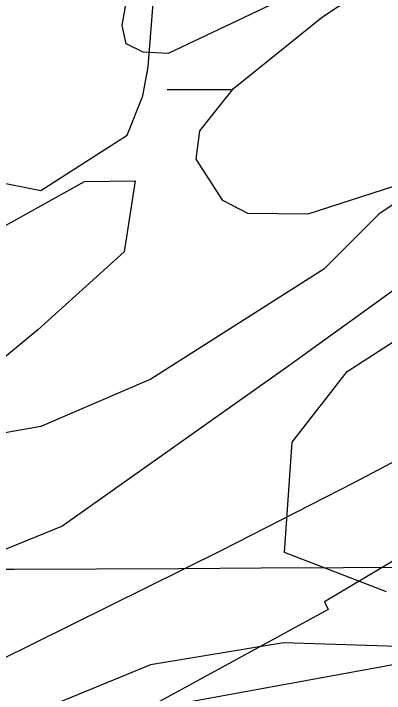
# Model space of a CAD drawing. Extents: x 3445503 to 3483459, y 540493 to 566012.
# Drawn here: x 3473027.1 to 3473212.8, y 551999.4 to 552339.5 of the extents above; entities that cross this region are included whole.
import ezdxf

# ---------------------------------------------------------------- set-up
doc = ezdxf.new("R2010")
doc.units = 0
for name, color, linetype in [('V-GRID-MAJR', 7, 'Continuous'), ('V-RIVR-EDGE', 7, 'Continuous'), ('V-RRAP-RVMT', 7, 'Continuous'), ('V-SITE-VEGE', 7, 'Continuous'), ('V-TOPO-DPTH', 7, 'Continuous'), ('V-TOPO-MINR', 7, 'Continuous'), ('V-WETL-SWMP', 7, 'Continuous')]:
    doc.layers.add(name, color=color, linetype=linetype)

msp = doc.modelspace()

# ---------------------------------------------------------------- linework, layer by layer
at = {"layer": 'V-GRID-MAJR'}
msp.add_spline([(3449621.526, 551946.219), (3454896.117, 551971.152), (3460170.705, 551996.853), (3465445.288, 552023.321), (3470719.8680000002, 552050.556), (3475994.444, 552078.558), (3481269.015, 552107.327), (3481269.0160000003, 552107.327)], degree=3, dxfattribs=at)
at = {"layer": 'V-RIVR-EDGE'}
msp.add_spline([(3466309.3848466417, 552621.9579710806), (3466349.703870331, 552619.4248512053), (3466382.7286882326, 552619.3431903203), (3466411.927860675, 552618.5757255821), (3466431.7444705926, 552619.221988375), (3466456.4313341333, 552621.2467355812), (3466478.3423179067, 552625.364137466), (3466500.245565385, 552626.3528723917), (3466524.236310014, 552628.0317091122), (3466536.750118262, 552627.6531342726), (3466565.613695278, 552631.7533443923), (3466586.12556452, 552632.3978880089), (3466600.729448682, 552633.7523039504), (3466616.0268729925, 552634.4097413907), (3466639.3163411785, 552633.656889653), (3466653.5691573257, 552633.621646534), (3466663.6572942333, 552636.3777557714), (3466670.958376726, 552636.70733408), (3466676.5238896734, 552638.0840993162), (3466689.3818892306, 552636.3141462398), (3466713.3709146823, 552637.2977236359), (3466728.6700581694, 552638.6504204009), (3466733.538592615, 552639.3336454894), (3466741.1864451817, 552639.3147345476), (3466744.6653205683, 552640.3490276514), (3466765.8784662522, 552643.425259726), (3466811.078918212, 552646.7898098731), (3466822.205646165, 552647.8051920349), (3466836.469636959, 552652.2891345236), (3466848.283028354, 552649.8265008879), (3466872.264317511, 552647.6814113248), (3466895.5486281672, 552644.842781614), (3466925.7906895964, 552644.0727381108), (3466966.4607813, 552642.9292772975), (3466982.79421789, 552640.8030986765), (3467002.59535522, 552635.1920275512), (3467043.595884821, 552627.0951139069), (3467061.669188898, 552625.6598966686), (3467070.7101388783, 552626.68043636), (3467078.7116382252, 552629.0940734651), (3467090.2031876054, 552637.061189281), (3467099.252733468, 552641.558025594), (3467116.301199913, 552647.425610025), (3467156.6554667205, 552659.1453062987), (3467180.3045988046, 552663.258410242), (3467190.046825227, 552666.710638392), (3467215.09593143, 552674.6442302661), (3467224.4982644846, 552681.2259849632), (3467241.911552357, 552694.0453030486), (3467256.190156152, 552704.4389497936), (3467275.6875028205, 552716.5578510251), (3467305.630931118, 552735.6035578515), (3467327.5634045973, 552748.4117012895), (3467352.2898091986, 552766.4274129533), (3467374.5759294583, 552781.6681044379), (3467388.8450777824, 552788.2378248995), (3467399.6405082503, 552795.8590302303), (3467402.78378821, 552801.7609981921), (3467413.9139545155, 552804.1668990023), (3467419.4846249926, 552807.6294422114), (3467425.4132401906, 552815.2626817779), (3467432.374429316, 552818.7217866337), (3467446.2950883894, 552824.9447370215), (3467466.1340476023, 552834.6293710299), (3467483.877773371, 552840.495236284), (3467499.17605727, 552841.5003033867), (3467510.654712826, 552844.2529742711), (3467520.049309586, 552847.7060620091), (3467524.5753718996, 552850.4759246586), (3467538.4917330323, 552854.9607267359), (3467570.8333258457, 552859.7476002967), (3467609.0837633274, 552864.1722311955), (3467645.5969120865, 552868.9487896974), (3467670.2803372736, 552869.5830182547), (3467689.7518962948, 552871.2730296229), (3467696.009230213, 552871.257557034), (3467706.087052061, 552869.8421103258), (3467716.5150823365, 552869.4686930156), (3467730.4194092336, 552869.0866798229), (3467744.6799616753, 552872.1801036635), (3467757.201506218, 552874.9301957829), (3467768.325655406, 552874.9026889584), (3467789.870098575, 552871.3730978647), (3467862.1813662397, 552872.9324518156), (3467905.6281973, 552870.0439659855), (3467943.4854469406, 552856.0450843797), (3467982.0233429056, 552836.1347793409), (3468014.6377812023, 552810.677012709), (3468040.65671139, 552789.0595045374), (3468070.1493594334, 552766.3905114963), (3468095.144311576, 552752.4234346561), (3468129.525264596, 552738.433148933), (3468159.7466959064, 552729.3199935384), (3468202.1480592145, 552725.3911974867), (3468241.4284918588, 552724.5988046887), (3468263.6742114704, 552723.5009020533), (3468284.519956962, 552718.5825114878), (3468310.5466234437, 552700.0936702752), (3468339.350029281, 552679.8598040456), (3468348.374647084, 552674.2753801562), (3468371.3078897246, 552670.0470913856), (3468394.9518642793, 552672.074417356), (3468423.1107265, 552672.3524203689), (3468450.5691718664, 552670.5463645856), (3468476.2946264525, 552670.8303847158), (3468493.331918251, 552672.17878354), (3468516.288369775, 552677.3364956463), (3468541.3426335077, 552687.3558654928), (3468560.1404229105, 552697.7383375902), (3468569.530721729, 552699.453277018), (3468577.1777147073, 552699.086736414), (3468586.549102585, 552693.1538232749), (3468603.1932065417, 552676.0787095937), (3468627.1512868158, 552664.5476191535), (3468668.5080419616, 552659.9261425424), (3468712.655289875, 552659.1217155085), (3468729.6977392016, 552662.5558923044), (3468746.743626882, 552667.3805877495), (3468759.9561328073, 552668.390812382), (3468773.149727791, 552661.7531844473), (3468796.0468677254, 552642.9244498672), (3468815.139851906, 552632.1006529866), (3468834.5778869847, 552620.2331075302), (3468847.085678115, 552617.4211250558), (3468885.6579576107, 552611.4160065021), (3468924.924636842, 552605.0615391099), (3468947.8638966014, 552603.2666579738), (3468956.9074253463, 552605.3300866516), (3468965.9595499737, 552610.869811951), (3468970.840118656, 552616.4198523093), (3468974.664044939, 552616.4103968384), (3468976.7334907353, 552609.8002757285), (3468983.642244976, 552592.0539711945), (3468990.5742081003, 552583.6936675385), (3469002.715458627, 552573.2346920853), (3469014.5168157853, 552565.9052431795), (3469022.157791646, 552563.1052949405), (3469029.1086657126, 552562.3928438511), (3469038.490368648, 552560.6314866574), (3469047.8634757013, 552555.3938328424), (3469053.7680224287, 552553.2934418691), (3469073.9245257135, 552550.8101781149), (3469091.299991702, 552548.3337910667), (3469106.580224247, 552542.0386352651), (3469126.7289912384, 552536.4267045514), (3469142.713078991, 552533.6061261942), (3469153.1385305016, 552532.1898198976), (3469162.515075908, 552528.3426847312), (3469171.8761487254, 552518.2382156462), (3469185.7598455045, 552509.5130905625), (3469208.691368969, 552504.5895424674), (3469232.6709389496, 552501.7491935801), (3469258.052202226, 552503.4245919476), (3469277.1821487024, 552507.5488705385), (3469302.5720078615, 552512.7005655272), (3469341.873930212, 552520.598914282), (3469368.302380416, 552524.0098821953), (3469396.1067362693, 552521.5077074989), (3469447.8657340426, 552506.0839237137), (3469526.008483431, 552475.9943654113), (3469583.6754662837, 552459.8607093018), (3469651.0795180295, 552445.0935033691), (3469684.7815439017, 552437.7099004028), (3469730.656625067, 552432.7296194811), (3469767.1482841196, 552428.8154364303), (3469829.708729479, 552423.4462656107), (3469847.787191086, 552424.0968263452), (3469856.8255623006, 552424.0744770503), (3469867.597783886, 552422.3096815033), (3469876.2790699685, 552418.4642655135), (3469887.7370954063, 552412.8738245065), (3469925.5952046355, 552399.2225725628), (3469955.1256745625, 552391.8492846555), (3469977.3593599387, 552385.8845667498), (3470001.330334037, 552379.5679212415), (3470024.271312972, 552378.4682994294), (3470048.2654959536, 552381.5376547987), (3470074.0072827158, 552388.4266385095), (3470084.094560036, 552390.8351180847), (3470093.829909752, 552391.5063089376), (3470109.1161594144, 552387.6445607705), (3470138.280948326, 552372.9719095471), (3470163.617513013, 552356.5705654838), (3470192.4441277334, 552345.7227001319), (3470225.456051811, 552340.4265943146), (3470241.7920671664, 552339.3433046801), (3470271.6882181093, 552339.2693800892), (3470310.9617740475, 552335.6959499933), (3470330.081405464, 552335.6486726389), (3470358.588756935, 552336.2734457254), (3470382.571765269, 552334.8236154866), (3470398.206504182, 552331.3086373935), (3470414.528766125, 552324.6632731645), (3470435.0191456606, 552316.6170752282), (3470465.5847682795, 552306.1125415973), (3470481.553383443, 552297.0346293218), (3470485.3755905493, 552296.3299145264), (3470491.6320648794, 552295.9668122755), (3470495.7976037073, 552293.5230895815), (3470499.962282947, 552290.7317372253), (3470505.8651104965, 552287.9360869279), (3470526.710855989, 552283.017696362), (3470533.314959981, 552282.6537345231), (3470539.224664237, 552282.6391215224), (3470542.35161202, 552281.9361259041), (3470544.0837432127, 552279.4984203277), (3470547.2055334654, 552276.7096467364), (3470551.369353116, 552273.5706647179), (3470557.6223890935, 552271.8170438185), (3470564.5698248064, 552269.7140740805), (3470576.390092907, 552270.0324777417), (3470585.774374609, 552269.3140095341), (3470591.329572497, 552266.5192188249), (3470613.5581003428, 552258.468722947), (3470637.518759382, 552247.9805214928), (3470666.686127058, 552234.3507592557), (3470680.9234706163, 552228.0581822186), (3470696.5547711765, 552223.1526854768), (3470705.2403551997, 552221.0454177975), (3470710.454800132, 552221.0325239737), (3470716.373959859, 552224.8418372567), (3470726.806288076, 552226.2065682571), (3470744.8873284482, 552227.9000179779), (3470772.007599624, 552229.918748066), (3470784.1763569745, 552230.5839218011), (3470792.1709796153, 552230.2165216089), (3470802.939762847, 552227.0612074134), (3470818.5822380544, 552226.6748962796), (3470830.0617531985, 552229.7751968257), (3470835.9809129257, 552233.5845101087), (3470842.5867360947, 552233.9158075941), (3470861.0085294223, 552232.8273604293), (3470874.207281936, 552228.2755104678), (3470890.1810546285, 552221.2833761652), (3470909.2989668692, 552220.5408394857), (3470935.3711915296, 552220.4763703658), (3470949.6326035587, 552223.9174238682), (3470960.7627698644, 552226.3233246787), (3470973.2774377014, 552226.2923795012), (3470997.600339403, 552221.7130227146), (3471022.2691515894, 552216.4375470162), (3471070.562167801, 552205.1939150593), (3471088.982241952, 552203.410208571), (3471111.9249400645, 552203.0058460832), (3471121.6577110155, 552202.63414795), (3471127.9124661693, 552201.5757863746), (3471132.7706855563, 552198.0874555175), (3471136.5825776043, 552193.2111847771), (3471141.449392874, 552193.1991505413), (3471145.627825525, 552195.9698727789), (3471151.191619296, 552196.651378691), (3471156.7536938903, 552196.6376252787), (3471178.2955582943, 552192.0651451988), (3471192.538918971, 552188.2059757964), (3471223.459047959, 552180.4816198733), (3471265.8406407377, 552168.5573415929), (3471314.8263375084, 552156.2691014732), (3471351.300804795, 552145.4023251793), (3471386.043140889, 552136.9732544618), (3471401.337986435, 552136.5878029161), (3471419.4112905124, 552135.1525856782), (3471433.656370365, 552131.9886755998), (3471456.2385449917, 552126.3707277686), (3471476.7409587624, 552123.1913451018), (3471490.6366897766, 552119.3330352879), (3471513.9029490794, 552109.1941826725), (3471547.945727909, 552099.0286828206), (3471579.5628353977, 552091.9978670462), (3471609.4417945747, 552084.9713492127), (3471637.2366949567, 552078.6452482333), (3471668.4958577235, 552067.4437361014), (3471684.820698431, 552061.841260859), (3471699.7636163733, 552059.718520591), (3471716.436946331, 552054.4628154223), (3471743.1820810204, 552045.3582559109), (3471759.4974662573, 552035.931854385), (3471773.3906185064, 552031.0306555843), (3471788.6674126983, 552023.3449811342), (3471808.459094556, 552013.9099837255), (3471820.614098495, 552009.0130828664), (3471825.8216667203, 552006.2191517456), (3471833.447169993, 551997.1618695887), (3471837.259921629, 551992.6332285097), (3471849.414065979, 551987.3886979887), (3471863.313235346, 551984.9209068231), (3471900.5121879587, 551985.8718198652), (3471925.883995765, 551983.723291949), (3471961.6760975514, 551978.0726797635), (3472004.068005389, 551970.3199574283), (3472058.2621299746, 551955.5854158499), (3472104.461631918, 551941.2182744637), (3472151.699724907, 551925.1104060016), (3472165.5920175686, 551919.8615775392), (3472170.7952878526, 551915.3294981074), (3472181.9056836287, 551909.7399166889), (3472191.9809267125, 551907.2815809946), (3472199.9643747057, 551902.3949951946), (3472208.994150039, 551898.8963492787), (3472220.108843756, 551895.0449161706), (3472235.3925146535, 551890.1402790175), (3472240.606959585, 551890.1273851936), (3472245.472915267, 551889.7677212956), (3472259.3703654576, 551886.604670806), (3472269.448187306, 551885.1892240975), (3472280.212672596, 551880.2957615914), (3472294.809680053, 551878.8691402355), (3472314.2752219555, 551878.1257439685), (3472330.2687651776, 551879.1290918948), (3472344.178249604, 551880.8328566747), (3472354.254352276, 551878.7221506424), (3472360.163196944, 551878.3599079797), (3472367.812768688, 551879.0362563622), (3472378.246816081, 551881.096246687), (3472386.2422983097, 551881.076476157), (3472400.490816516, 551879.3030847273), (3472427.2557217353, 551878.1940074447), (3472454.38115044, 551882.2985155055), (3472479.7598349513, 551882.9310248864), (3472504.4381026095, 551881.4794754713), (3472524.948252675, 551881.4287597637), (3472536.418312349, 551880.7051340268), (3472544.4069178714, 551877.9043261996), (3472549.2677160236, 551875.4588843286), (3472555.1774202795, 551875.4442713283), (3472570.123776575, 551874.7120497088), (3472580.207615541, 551875.7300106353), (3472593.4184022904, 551876.0449759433), (3472610.103766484, 551875.6560860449), (3472633.7443026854, 551876.2928933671), (3472647.2949828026, 551873.4783321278), (3472654.2398397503, 551870.3324734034), (3472660.149544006, 551870.3178604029), (3472666.4103162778, 551871.6929064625), (3472682.051931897, 551870.9589656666), (3472693.8790767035, 551874.0584066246), (3472707.1027572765, 551879.5878168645), (3472717.8801363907, 551879.9087992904), (3472730.733838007, 551876.4006979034), (3472741.8571276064, 551876.0255614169), (3472753.678255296, 551876.6915947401), (3472772.8142188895, 551883.249280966), (3472794.0325221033, 551888.4112910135), (3472814.549548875, 551891.1416126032), (3472833.325848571, 551892.8333431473), (3472843.4114067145, 551894.5465633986), (3472860.4572943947, 551899.3712588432), (3472888.2831399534, 551905.5598257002), (3472914.0189095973, 551910.0154017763), (3472934.187447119, 551912.3989532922), (3472958.177332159, 551913.7301603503), (3472986.3353347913, 551913.660533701), (3473020.7489521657, 551912.8801751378), (3473048.558465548, 551912.4637784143), (3473074.9877753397, 551916.2223759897), (3473094.816419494, 551921.7354540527), (3473113.957540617, 551930.3789182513), (3473134.14498908, 551940.4103223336), (3473153.2938464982, 551952.1824534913), (3473173.494188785, 551967.4283025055), (3473183.9394108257, 551974.0074784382), (3473198.201682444, 551977.7961616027), (3473219.4002151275, 551974.9626894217), (3473232.247899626, 551969.0211803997), (3473250.2988544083, 551958.5475919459), (3473256.5475924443, 551955.055822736), (3473269.4025833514, 551952.0691659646)], degree=3, dxfattribs=at)
at = {"layer": 'V-RRAP-RVMT'}
msp.add_lwpolyline([(3473489.1030000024, 551532.9740000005), (3473612.5090000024, 551604.7680000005), (3473628.5780000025, 551581.0270000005), (3473760.7660000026, 551666.6750000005), (3473423.3430000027, 552189.3750000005), (3473317.9240000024, 552120.0330000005), (3473314.7620000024, 552123.5420000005), (3473182.9090000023, 552045.2410000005), (3473184.6220000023, 552041.3680000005), (3473098.7000000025, 551994.5340000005), (3472999.2220000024, 551944.7870000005), (3472878.5750000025, 551907.2760000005), (3472873.5580000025, 551921.0010000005), (3472707.3210000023, 551883.0840000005), (3472572.6350000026, 551880.4690000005), (3472572.7010000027, 551883.0990000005), (3472326.5640000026, 551887.4460000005), (3472327.0070000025, 551891.7850000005), (3472208.1220000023, 551911.2090000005)], dxfattribs=at)
at = {"layer": 'V-SITE-VEGE'}
for points in [[(3473406.686, 552364.094), (3473306.398, 552301.078), (3473217.3340000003, 552252.97), (3473174.49, 552239.179), (3473144.444, 552239.49), (3473131.859, 552245.9450000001), (3473118.629, 552266.642), (3473120.358, 552280.86), (3473137.184, 552302.036), (3473181.8370000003, 552337.952), (3473213.685, 552358.9720000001)], [(3472649.799, 552012.871), (3472694.906, 552031.329), (3472747.296, 552065.482), (3472826.668, 552120.4130000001), (3472901.1890000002, 552165.434), (3472999.489, 552220.519), (3473062.565, 552255.577), (3473088.071, 552255.78), (3473082.588, 552220.356), (3473039.29, 552181.341), (3472969.807, 552124.02), (3472868.271, 552062.326), (3472787.883, 552031.243), (3472702.598, 551995.186), (3472649.2770000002, 551975.017)], [(3473245.437, 552022.0380000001), (3473162.258, 552024.81), (3473095.714, 552013.714), (3473034.714, 551988.747), (3472918.2630000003, 551985.9720000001), (3472871.126, 551991.52), (3472865.58, 552005.393), (3472871.126, 552016.487), (3472909.944, 552033.134), (3472948.762, 552041.455), (3473051.35, 552083.068), (3473165.031, 552163.517), (3473234.345, 552213.452)]]:
    msp.add_lwpolyline(points, dxfattribs=at)
at = {"layer": 'V-TOPO-DPTH'}
msp.add_lwpolyline([(3474285.7459111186, 552288.9044624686), (3473649.677294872, 552091.8711379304), (3473646.0170443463, 552090.6184103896), (3473642.3099929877, 552089.5561814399), (3473638.5327403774, 552088.779700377), (3473634.7086869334, 552088.1937179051), (3473627.5883566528, 552087.3798334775), (3473625.8151387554, 552087.3255696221), (3473623.182915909, 552087.7623561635), (3472968.402967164, 551968.4483453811), (3472958.288973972, 551965.170872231), (3472948.03866399, 551962.5643595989), (3472937.583878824, 551960.9642877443), (3472926.9927768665, 551960.0351764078), (3472903.01379124, 551959.1051951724), (3472900.212126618, 551959.1454287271), (3472897.4373363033, 551959.3801630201), (3472894.70285745, 551959.9066484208), (3472891.9952529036, 551960.6276345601), (3472889.302441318, 551961.4785014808), (3472886.601779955, 551962.302964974), (3472883.8893439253, 551963.0878233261), (3472273.0206982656, 551944.0121477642)], dxfattribs=at)
at = {"layer": 'V-TOPO-MINR'}
for points in [[(3473356.1509915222, 552438.7998889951), (3473104.538227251, 552319.4775025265), (3473091.9416436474, 552320.2638542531), (3473083.5559171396, 552324.3792800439), (3473081.486476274, 552333.4883169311), (3473083.6278925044, 552345.9264278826)], [(3473682.7535670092, 552430.3930255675), (3473629.2294086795, 552383.8210629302), (3473577.6351403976, 552338.7103705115), (3473549.432067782, 552315.3733460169), (3473520.4515687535, 552293.107161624), (3473490.304930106, 552272.4472373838), (3473459.3808650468, 552252.8581532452), (3473393.8956051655, 552213.8293066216), (3473329.2220671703, 552176.3058417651), (3473263.989534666, 552139.8096174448), (3473197.9185103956, 552104.8542539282), (3473131.2884916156, 552070.9261309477), (3472944.14703565, 551978.3830510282), (3472942.4026811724, 551977.6466470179), (3472940.6198462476, 551977.0540739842), (3472936.900254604, 551976.444251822), (3472932.1264795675, 551976.1402823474), (3472931.1077536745, 551976.1794456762), (3472929.1563924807, 551976.8042723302), (3472928.6860174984, 551977.018521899), (3472928.22088007, 551977.2448795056), (3472256.072743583, 551955.1914395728)], [(3474285.7459111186, 552288.9044624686), (3473649.677294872, 552091.8711379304), (3473646.0170443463, 552090.6184103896), (3473642.3099929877, 552089.5561814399), (3473638.5327403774, 552088.779700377), (3473634.7086869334, 552088.1937179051), (3473627.5883566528, 552087.3798334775), (3473625.8151387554, 552087.3255696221), (3473623.182915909, 552087.7623561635), (3472968.402967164, 551968.4483453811), (3472958.288973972, 551965.170872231), (3472948.03866399, 551962.5643595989), (3472937.583878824, 551960.9642877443), (3472926.9927768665, 551960.0351764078), (3472903.01379124, 551959.1051951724), (3472900.212126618, 551959.1454287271), (3472897.4373363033, 551959.3801630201), (3472894.70285745, 551959.9066484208), (3472891.9952529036, 551960.6276345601), (3472889.302441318, 551961.4785014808), (3472886.601779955, 551962.302964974), (3472883.8893439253, 551963.0878233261), (3472273.0206982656, 551944.0121477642)]]:
    msp.add_lwpolyline(points, dxfattribs=at)
at = {"layer": 'V-WETL-SWMP'}
msp.add_line((3473104.0776388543, 552301.5695361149), (3473136.077406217, 552301.5695361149), dxfattribs=at)
for points in [[(3473094.5840000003, 552312.852), (3473099.304, 552374.352)], [(3472942.33, 552298.283), (3472962.0100000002, 552294.3470000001), (3472981.69, 552274.667), (3473001.37, 552258.9230000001), (3473040.73, 552251.051), (3473084.025, 552278.603), (3473091.897, 552298.283), (3473094.5840000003, 552312.852)], [(3473233.592, 552254.987), (3473209.977, 552239.243), (3473182.4250000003, 552211.691), (3473095.833, 552156.588), (3473040.73, 552132.9720000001), (3472973.818, 552121.164), (3472914.779, 552101.484), (3472867.5470000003, 552081.804), (3472792.7630000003, 552054.252), (3472729.788, 552042.4450000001), (3472647.132, 552042.4450000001), (3472560.541, 552034.573), (3472493.63, 552014.893), (3472391.294, 552003.085), (3472320.447, 552007.0210000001), (3472265.343, 552026.701)], [(3473213.913, 552050.317), (3473162.745, 552069.996), (3473166.681, 552125.1), (3473194.233, 552160.524), (3473249.336, 552195.947)]]:
    msp.add_lwpolyline(points, dxfattribs=at)

doc.saveas('drawing.dxf')
